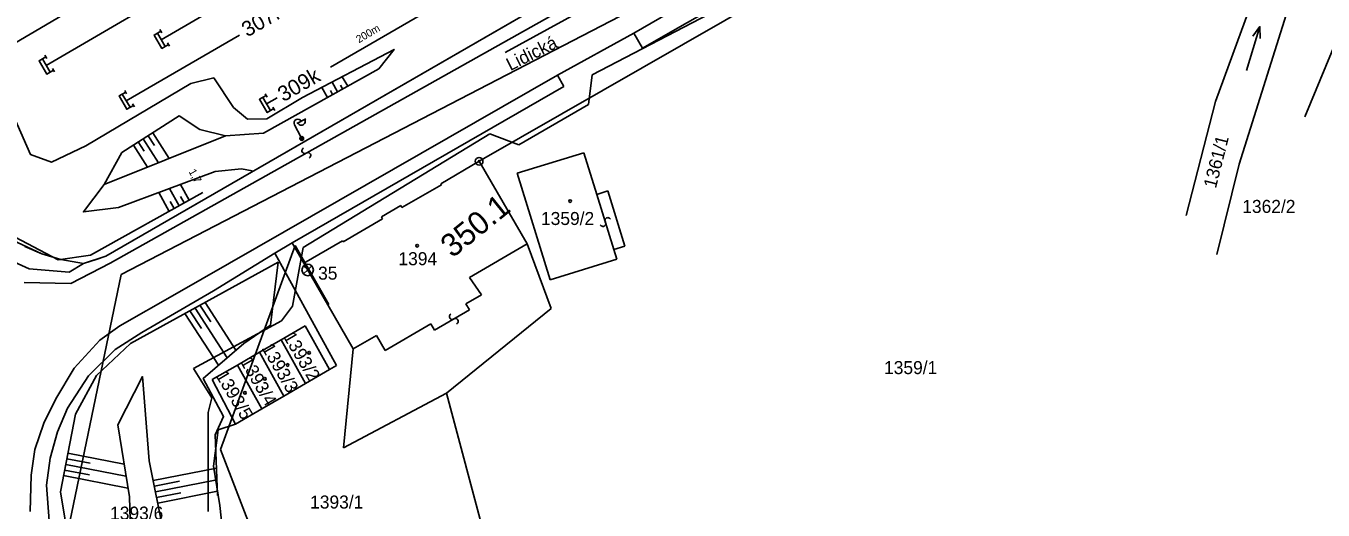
# Model space of a CAD drawing. Extents: x -469926 to -462499, y -1098642 to -1092733.
# Drawn here: x -464694.4 to -464524.9, y -1095106.9 to -1095043.7 of the extents above; entities that cross this region are included whole.
import ezdxf

# ---------------------------------------------------------------- set-up
doc = ezdxf.new("R2010")
doc.units = 0
for name, color, linetype in [('Vrstva 1', 7, 'Continuous'), ('Vrstva 10', 7, 'Continuous'), ('Vrstva 11', 7, 'Continuous'), ('Vrstva 14', 7, 'Continuous'), ('Vrstva 16', 7, 'Continuous'), ('Vrstva 24', 7, 'Continuous'), ('Vrstva 25', 7, 'Continuous'), ('Vrstva 4', 7, 'Continuous'), ('Vrstva 48', 7, 'Continuous'), ('Vrstva 50', 7, 'Continuous'), ('Vrstva 51', 7, 'Continuous'), ('Vrstva 55', 7, 'Continuous'), ('Vrstva 6', 7, 'Continuous'), ('Vrstva 7', 7, 'Continuous'), ('Vrstva 8', 7, 'Continuous')]:
    doc.layers.add(name, color=color, linetype=linetype)

msp = doc.modelspace()

# ---------------------------------------------------------------- linework, layer by layer
at = {"layer": 'Vrstva 1'}
for p, q in [((-464545.64, -1095010.01), (-464635.22, -1095061.37)), ((-464539, -1095053.56), (-464527.26, -1095021.41)), ((-464527.33, -1095055.54), (-464513.02, -1095021)), ((-464524.7, -1095026.09), (-464535.91, -1095061.74)), ((-464623.49, -1095038.85), (-464684, -1095073.78)), ((-464675, -1095078.77), (-464624.98, -1095050.12)), ((-464624.98, -1095050.12), (-464624.15, -1095051.58)), ((-464624.15, -1095051.58), (-464659.66, -1095072.04)), ((-464542.82, -1095068.45), (-464539, -1095053.56)), ((-464630.25, -1095062.92), (-464621.53, -1095060.27)), ((-464621.53, -1095060.27), (-464619.85, -1095065.69)), ((-464635.22, -1095061.37), (-464640.22, -1095064.31)), ((-464635.22, -1095061.37), (-464628.93, -1095072.14)), ((-464535.91, -1095061.74), (-464538.83, -1095073.54)), ((-464625.95, -1095076.85), (-464630.25, -1095062.92)), ((-464640.14, -1095064.45), (-464645.31, -1095067.4)), ((-464640.22, -1095064.31), (-464640.14, -1095064.45)), ((-464619.85, -1095065.69), (-464618.4, -1095065.24)), ((-464618.4, -1095065.24), (-464616.17, -1095072.44)), ((-464645.44, -1095067.15), (-464647.99, -1095068.62)), ((-464645.31, -1095067.4), (-464645.44, -1095067.15)), ((-464647.85, -1095068.87), (-464652.99, -1095071.88)), ((-464647.99, -1095068.62), (-464647.85, -1095068.87)), ((-464659.66, -1095072.04), (-464661.9, -1095073.35)), ((-464659.66, -1095072.04), (-464658.13, -1095074.69)), ((-464653.07, -1095071.74), (-464658.13, -1095074.69)), ((-464652.99, -1095071.88), (-464653.07, -1095071.74)), ((-464628.93, -1095072.14), (-464625.82, -1095080.58)), ((-464616.17, -1095072.44), (-464617.62, -1095072.89)), ((-464692.37, -1095073.46), (-464694.61, -1095072.48)), ((-464689.89, -1095074.2), (-464692.37, -1095073.46)), ((-464684, -1095073.78), (-464686.91, -1095074.71)), ((-464661.9, -1095073.35), (-464669.93, -1095078.29)), ((-464661.9, -1095073.35), (-464653.86, -1095088.06)), ((-464617.62, -1095072.89), (-464617.23, -1095074.15)), ((-464686.91, -1095074.71), (-464689.89, -1095074.2)), ((-464658.13, -1095074.69), (-464651.68, -1095085.86)), ((-464617.23, -1095074.15), (-464625.95, -1095076.85)), ((-464682.18, -1095082.87), (-464675, -1095078.77)), ((-464669.93, -1095078.29), (-464679.31, -1095083.75)), ((-464625.82, -1095080.58), (-464639.49, -1095091.66)), ((-464684.81, -1095084.75), (-464682.18, -1095082.87)), ((-464679.31, -1095083.75), (-464682.78, -1095085.97)), ((-464661.11, -1095084.68), (-464657.94, -1095082.85)), ((-464657.94, -1095082.85), (-464654.76, -1095088.58)), ((-464688.16, -1095088.4), (-464684.81, -1095084.75)), ((-464682.78, -1095085.97), (-464686.25, -1095089.4)), ((-464663.92, -1095086.3), (-464661.11, -1095084.68)), ((-464661.11, -1095084.68), (-464657.93, -1095090.41)), ((-464652.95, -1095098.79), (-464651.68, -1095085.86)), ((-464666.82, -1095087.98), (-464663.92, -1095086.3)), ((-464663.92, -1095086.3), (-464660.74, -1095092.03)), ((-464690.55, -1095092.39), (-464688.16, -1095088.4)), ((-464670.12, -1095089.88), (-464666.82, -1095087.98)), ((-464666.82, -1095087.98), (-464663.64, -1095093.71)), ((-464654.76, -1095088.58), (-464657.93, -1095090.41)), ((-464653.86, -1095088.06), (-464654.76, -1095088.58)), ((-464686.25, -1095089.4), (-464689, -1095093.61)), ((-464667.07, -1095095.69), (-464670.12, -1095089.88)), ((-464657.93, -1095090.41), (-464660.74, -1095092.03)), ((-464692.11, -1095095.6), (-464690.55, -1095092.39)), ((-464660.74, -1095092.03), (-464663.64, -1095093.71)), ((-464639.49, -1095091.66), (-464652.95, -1095098.79)), ((-464639.49, -1095091.66), (-464633.77, -1095113.17)), ((-464689, -1095093.61), (-464690.31, -1095096.71)), ((-464663.64, -1095093.71), (-464667.07, -1095095.69)), ((-464693.3, -1095099.04), (-464692.11, -1095095.6)), ((-464667.07, -1095095.69), (-464669.34, -1095096.46)), ((-464690.31, -1095096.71), (-464691.27, -1095100.14)), ((-464669.34, -1095096.46), (-464669.95, -1095101.19)), ((-464693.78, -1095102.36), (-464693.3, -1095099.04)), ((-464691.27, -1095100.14), (-464691.75, -1095103.69)), ((-464669.95, -1095101.19), (-464669.1, -1095106.33)), ((-464693.9, -1095107.12), (-464693.78, -1095102.36)), ((-464691.75, -1095103.69), (-464691.39, -1095108.34)), ((-464669.1, -1095106.33), (-464667.19, -1095124.9))]:
    msp.add_line(p, q, dxfattribs=at)
for points in [[(-464654.66, -1095049.05), (-464621.99, -1095030.13)], [(-464698.9, -1095047.67), (-464673.29, -1095032.6)], [(-464671.04, -1095036.7), (-464691.79, -1095048.85)], [(-464676.76, -1095045.49), (-464668.76, -1095040.84)], [(-464666.54, -1095044.88), (-464681.34, -1095053.45)]]:
    msp.add_lwpolyline(points, dxfattribs=at)
at = {"layer": 'Vrstva 10'}
msp.add_lwpolyline([(-464510.15, -1094974.07), (-464511.78, -1094974.73), (-464563.35, -1095004), (-464617.73, -1095034.95), (-464623.49, -1095038.85), (-464684, -1095073.78), (-464685.29, -1095074.21), (-464686.91, -1095074.71)], dxfattribs=at)
at = {"layer": 'Vrstva 11'}
msp.add_lwpolyline([(-464686.91, -1095074.71), (-464689.89, -1095074.2), (-464692.37, -1095073.46), (-464696.75, -1095071.41), (-464699.43, -1095069.53), (-464701.26, -1095067.75), (-464703.19, -1095065.56), (-464708.54, -1095058.59), (-464712.57, -1095050.75), (-464714.91, -1095051.71), (-464725.78, -1095059.15)], dxfattribs=at)
at = {"layer": 'Vrstva 14'}
for p, q in [((-464659.26, -1095072.36), (-464669.02, -1095099.04)), ((-464659.26, -1095072.36), (-464654.85, -1095080.09)), ((-464669.02, -1095099.04), (-464651.54, -1095144.35))]:
    msp.add_line(p, q, dxfattribs=at)
at = {"layer": 'Vrstva 16'}
for p, q in [((-464620.47, -1095050.09), (-464573.66, -1095025.66)), ((-464620.94, -1095053.93), (-464620.47, -1095050.09)), ((-464630.02, -1095059.2), (-464620.94, -1095053.93)), ((-464658.2, -1095072.61), (-464633.84, -1095057.76)), ((-464633.84, -1095057.76), (-464630.02, -1095059.2)), ((-464659.63, -1095080.28), (-464658.2, -1095072.61)), ((-464661.07, -1095082.19), (-464659.63, -1095080.28)), ((-464672.53, -1095088.42), (-464661.07, -1095082.19)), ((-464670.14, -1095092.25), (-464672.53, -1095088.42)), ((-464670.62, -1095094.17), (-464670.14, -1095092.25)), ((-464670.62, -1095107.1), (-464670.62, -1095094.17))]:
    msp.add_line(p, q, dxfattribs=at)
at = {"layer": 'Vrstva 24'}
for p, q in [((-464658.16, -1095075.03), (-464657.63, -1095075.56)), ((-464657.63, -1095075.56), (-464658.16, -1095076.09)), ((-464657.1, -1095075.03), (-464657.63, -1095075.56)), ((-464657.63, -1095075.56), (-464657.1, -1095076.09))]:
    msp.add_line(p, q, dxfattribs=at)
for radius in [0.5, 0.1]:
    msp.add_circle((-464635.22, -1095061.37), radius, dxfattribs=at)
for radius, start, end in [(0.749, 135, 225), (0.752, 45, 135), (0.749, 315, 45), (0.751, 225, 315)]:
    msp.add_arc((-464657.63, -1095075.56), radius, start, end, dxfattribs=at)
at = {"layer": 'Vrstva 25'}
for points in [[(-464534.96, -1095049.49), (-464533.19, -1095043.76), (-464534.11, -1095045.04)], [(-464533.19, -1095043.76), (-464533.15, -1095045.34)]]:
    msp.add_lwpolyline(points, dxfattribs=at)
for centre in [(-464623.33, -1095066.56), (-464643.32, -1095072.39), (-464657.45, -1095086.39), (-464660.25, -1095087.98), (-464663.23, -1095089.78), (-464665.82, -1095091.62)]:
    msp.add_circle(centre, 0.175, dxfattribs=at)
at = {"layer": 'Vrstva 4'}
for p, q in [((-464615.01, -1095044.61), (-464527.1, -1094993.96)), ((-464534.62, -1095001.24), (-464613.86, -1095046.57)), ((-464624.91, -1095041.85), (-464683.46, -1095074.66)), ((-464615.01, -1095044.61), (-464624.98, -1095050.12)), ((-464613.86, -1095046.57), (-464615.01, -1095044.61)), ((-464619.85, -1095065.69), (-464617.62, -1095072.89)), ((-464636.47, -1095076.53), (-464628.93, -1095072.14)), ((-464694.04, -1095075.42), (-464699.14, -1095073.09)), ((-464688.78, -1095075.84), (-464694.04, -1095075.42)), ((-464686.91, -1095074.71), (-464688.78, -1095075.84)), ((-464683.46, -1095074.66), (-464688.57, -1095077.35)), ((-464688.57, -1095077.35), (-464694.66, -1095077.18)), ((-464634.9, -1095078.8), (-464636.47, -1095076.53)), ((-464636.94, -1095079.98), (-464634.9, -1095078.8)), ((-464641.07, -1095083.42), (-464636.48, -1095080.78)), ((-464636.48, -1095080.78), (-464636.94, -1095079.98)), ((-464647.49, -1095086.08), (-464641.53, -1095082.59)), ((-464641.53, -1095082.59), (-464641.07, -1095083.42)), ((-464651.68, -1095085.86), (-464648.65, -1095084.11)), ((-464648.65, -1095084.11), (-464647.49, -1095086.08))]:
    msp.add_line(p, q, dxfattribs=at)
at = {"layer": 'Vrstva 48'}
for points in [[(-464679.76, -1095058.84), (-464678.99, -1095060.04)], [(-464679.12, -1095058.44), (-464677.12, -1095061.55)], [(-464678.49, -1095058.03), (-464677.66, -1095059.32)], [(-464677.86, -1095057.63), (-464675.71, -1095060.98)], [(-464680.39, -1095059.25), (-464678.54, -1095062.12)], [(-464675.73, -1095067.91), (-464677.09, -1095065.46)], [(-464674.42, -1095067.18), (-464675.67, -1095064.93)], [(-464673.11, -1095066.44), (-464674.25, -1095064.4)], [(-464675.07, -1095067.54), (-464675.6, -1095066.6)], [(-464673.76, -1095066.81), (-464674.24, -1095065.95)], [(-464673.01, -1095080.9), (-464671.51, -1095083.23)], [(-464672.35, -1095080.54), (-464668.15, -1095087.03)], [(-464671.7, -1095080.18), (-464670.29, -1095082.34)], [(-464671.04, -1095079.82), (-464667, -1095086.04)], [(-464673.67, -1095081.27), (-464669.29, -1095088.02)], [(-464688.96, -1095099.49), (-464681.62, -1095100.92)], [(-464689.25, -1095100.96), (-464681.37, -1095102.5)], [(-464689.1, -1095100.22), (-464686.06, -1095100.82)], [(-464689.54, -1095102.43), (-464681.11, -1095104.08)], [(-464689.39, -1095101.7), (-464686.13, -1095102.33)], [(-464677.81, -1095103.09), (-464669.54, -1095101.44)], [(-464677.66, -1095103.82), (-464674.4, -1095103.17)], [(-464677.51, -1095104.56), (-464669.48, -1095102.96)], [(-464677.22, -1095106.03), (-464669.42, -1095104.47)], [(-464677.37, -1095105.29), (-464674.2, -1095104.66)]]:
    msp.add_lwpolyline(points, dxfattribs=at)
at = {"layer": 'Vrstva 51'}
for centre, radius, start, end in [((-464658.01, -1095059.97), 0.376, 116.2604, 302.5715), ((-464657.6, -1095060.6), 0.377, 295.5843, 123.2475), ((-464618.41, -1095069.1), 0.376, 25.9404, 212.2515), ((-464619.05, -1095069.5), 0.377, 205.2643, 32.9275), ((-464638.74, -1095081.65), 0.376, 116.2604, 302.5715), ((-464638.33, -1095082.28), 0.377, 295.5843, 123.2475)]:
    msp.add_arc(centre, radius, start, end, dxfattribs=at)
at = {"layer": 'Vrstva 55'}
for p, q in [((-464676.25, -1095046.35), (-464677.26, -1095044.63)), ((-464676.7, -1095044.59), (-464676.95, -1095044.16)), ((-464675.69, -1095046.32), (-464675.95, -1095045.89)), ((-464691.29, -1095049.72), (-464692.29, -1095047.98)), ((-464691.73, -1095047.95), (-464691.98, -1095047.52)), ((-464690.73, -1095049.68), (-464690.98, -1095049.25)), ((-464680.84, -1095054.31), (-464681.85, -1095052.58)), ((-464681.29, -1095052.55), (-464681.54, -1095052.11)), ((-464662.49, -1095054.75), (-464663.5, -1095053.02)), ((-464662.94, -1095052.98), (-464663.19, -1095052.55)), ((-464680.28, -1095054.27), (-464680.53, -1095053.84)), ((-464661.93, -1095054.71), (-464662.18, -1095054.28)), ((-464658.53, -1095058.15), (-464659.34, -1095056.6)), ((-464659.03, -1095056.44), (-464657.88, -1095055.84)), ((-464658.59, -1095058.55), (-464658.46, -1095058.13)), ((-464658.42, -1095058.62), (-464658.28, -1095058.17))]:
    msp.add_line(p, q, dxfattribs=at)
for points in [[(-464704.47, -1095036.35), (-464693.86, -1095060.46), (-464691.09, -1095061.5), (-464686.61, -1095059.33), (-464672.88, -1095051.19), (-464669.91, -1095050.47), (-464667.32, -1095054.33), (-464665.49, -1095055.88), (-464662.97, -1095055.83), (-464658.3, -1095053.05), (-464646.34, -1095046.74), (-464648.35, -1095049.29), (-464663.38, -1095057.68), (-464668.35, -1095058.02), (-464671.7, -1095057.2), (-464674.44, -1095055.43), (-464681.9, -1095060.22), (-464684.23, -1095064.41), (-464686.94, -1095067.98), (-464682.35, -1095067.41), (-464669.72, -1095062.72), (-464666.29, -1095062.35), (-464664.9, -1095062.63)], [(-464671.32, -1095065.44), (-464685.99, -1095073.64), (-464690.24, -1095074.23), (-464699.14, -1095069.57), (-464702.54, -1095065.64), (-464708.73, -1095055.47), (-464717.68, -1095038.87)], [(-464676.83, -1095044.38), (-464677.69, -1095044.88), (-464676.68, -1095046.61), (-464675.82, -1095046.1)], [(-464691.85, -1095047.73), (-464692.72, -1095048.23), (-464691.72, -1095049.97), (-464690.85, -1095049.47)], [(-464652.4, -1095051.55), (-464653.1, -1095050.31)], [(-464655.02, -1095053.02), (-464655.76, -1095051.71)], [(-464653.71, -1095052.28), (-464654.43, -1095051.01)], [(-464653.06, -1095051.92), (-464653.34, -1095051.41)], [(-464681.41, -1095052.33), (-464682.28, -1095052.83), (-464681.27, -1095054.56), (-464680.41, -1095054.06)], [(-464663.07, -1095052.77), (-464663.93, -1095053.27), (-464662.92, -1095055), (-464662.06, -1095054.49)], [(-464662.99, -1095053.88), (-464661.63, -1095053.09)], [(-464654.37, -1095052.65), (-464654.66, -1095052.13)], [(-464684.23, -1095064.41), (-464668.35, -1095058.02)], [(-464684.64, -1095125.72), (-464688.75, -1095111.71), (-464689.95, -1095104.56), (-464687.97, -1095094.4), (-464685.23, -1095089.35), (-464680.76, -1095085.16), (-464661.47, -1095074.56)], [(-464661.47, -1095074.56), (-464662.48, -1095082.79), (-464665.98, -1095085.15), (-464671.3, -1095089.75), (-464668.61, -1095094.71), (-464669.7, -1095097.1), (-464669.4, -1095105.02)], [(-464675.52, -1095122.38), (-464676.42, -1095110.04), (-464678.33, -1095100.48), (-464679.23, -1095089.5), (-464682.45, -1095095.81), (-464680.93, -1095105.21), (-464680.63, -1095114.12), (-464679.93, -1095123.96)]]:
    msp.add_lwpolyline(points, dxfattribs=at)
msp.add_circle((-464658.41, -1095058.38), 0.25, dxfattribs=at)
msp.add_circle((-464658.41, -1095058.38), 0.25, dxfattribs=at)
for centre, start, end in [((-464658.9, -1095056.37), 27.5718, 207.5718), ((-464658.45, -1095056.15), 206.8692, 28.2744)]:
    msp.add_arc(centre, 0.5, start, end, dxfattribs=at)
at = {"layer": 'Vrstva 6'}
for p, q in [((-464681.99, -1095076.17), (-464600.22, -1095033.8)), ((-464691.74, -1095122.88), (-464681.99, -1095076.17))]:
    msp.add_line(p, q, dxfattribs=at)
at = {"layer": 'Vrstva 8'}
msp.add_line((-464631.83, -1095047.16), (-464569.68, -1095013.06), dxfattribs=at)

# ---------------------------------------------------------------- texts
at = {"layer": 'Vrstva 50'}
for s, rotation, p in [('Lidická', 26.586, (-464631.15, -1095049.6)), ('1361/1', 75.69, (-464538.95, -1095064.99)), ('1393/2', 300.348, (-464660.88, -1095084.26)), ('1393/3', 299.997, (-464663.69, -1095085.76)), ('1393/4', 299.889, (-464666.51, -1095087.5)), ('1393/5', 300.861, (-464669.72, -1095089.34))]:
    msp.add_text(s, height=1.7, rotation=rotation, dxfattribs=at).set_placement(p)
for s, p in [('1362/2', (-464535.5, -1095068.11)), ('1359/2', (-464627.14, -1095069.69)), ('1394', (-464645.77, -1095074.94)), ('35', (-464656.27, -1095076.83)), ('1359/1', (-464582.31, -1095089.17)), ('1393/1', (-464657.31, -1095106.73)), ('1393/6', (-464683.45, -1095108.18))]:
    msp.add_text(s, height=1.7, dxfattribs=at).set_placement(p)
at = {"layer": 'Vrstva 55'}
for s, height, rotation, p in [('307k', 2, 30.0183, (-464665.52, -1095045.2)), ('200m', 1, 30.3594, (-464650.95, -1095045.96)), ('309k', 2, 30.0183, (-464660.8, -1095053.66)), ('1,7', 1, 299.1861, (-464673.22, -1095062.71))]:
    msp.add_text(s, height=height, rotation=rotation, dxfattribs=at).set_placement(p)
at = {"layer": 'Vrstva 7'}
msp.add_text('350.1', height=3, rotation=38.9755, dxfattribs=at).set_placement((-464638.72, -1095074.09))

doc.saveas('drawing.dxf')
